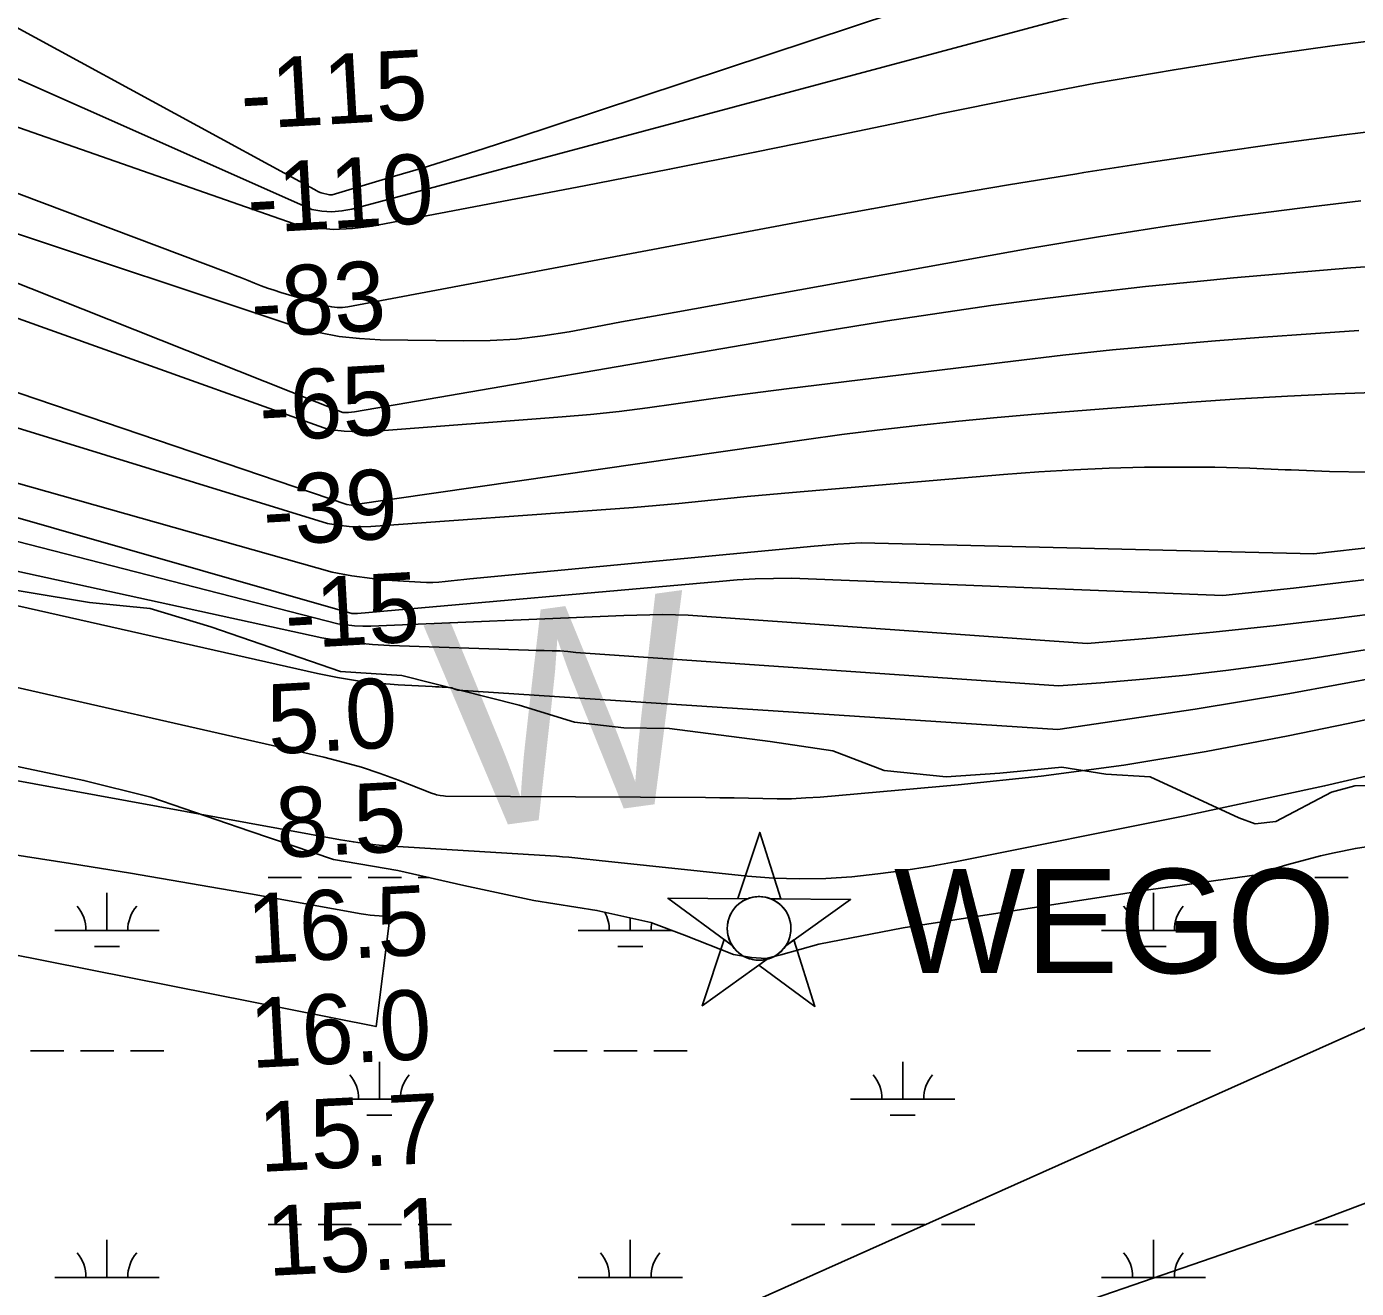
# Model space of a CAD drawing. Extents: x 3477039 to 3515015, y 546746 to 572297.
# Drawn here: x 3506208 to 3507483, y 556455 to 557666 of the extents above; entities that cross this region are included whole.
import ezdxf

# ---------------------------------------------------------------- set-up
doc = ezdxf.new("R2010")
doc.units = 0
for name, color, linetype in [('V-CHAN-NAID', 7, 'Continuous'), ('V-RIVR-EDGE', 7, 'Continuous'), ('V-RIVR-IDEN', 7, 'Continuous'), ('V-RIVR-RANG', 7, 'Continuous'), ('V-SITE-VEGE', 7, 'Continuous'), ('V-TOPO-DPTH', 7, 'Continuous'), ('V-TOPO-MAJR', 7, 'Continuous'), ('V-TOPO-MINR', 7, 'Continuous'), ('V-TOPO-WATR', 7, 'Continuous'), ('V-WETL-SWMP', 7, 'Continuous')]:
    doc.layers.add(name, color=color, linetype=linetype)

msp = doc.modelspace()

# ---------------------------------------------------------------- linework, layer by layer
at = {"layer": 'V-CHAN-NAID'}
for points in [[(3506899.6, 556829), (3506890, 556829.1), (3506911.2, 556892.5), (3506931.4, 556828.8), (3506921.8, 556828.8), (3506920.2, 556829.4), (3506918.1, 556830), (3506916.1, 556830.5), (3506914.1, 556830.8), (3506912.9, 556830.9), (3506911.3, 556831), (3506909.6, 556831), (3506908.3, 556830.9), (3506906.4, 556830.7), (3506905, 556830.5), (3506903.2, 556830.1), (3506901.7, 556829.7), (3506900.6, 556829.4)], [(3506899.6, 556829), (3506823.1, 556829.5), (3506884.7, 556784.1), (3506883.6, 556786), (3506882.8, 556787.7), (3506881.9, 556789.6), (3506881.3, 556791.7), (3506880.9, 556793), (3506880.5, 556794.6), (3506880.3, 556796.1), (3506880.1, 556797.7), (3506880, 556799.4), (3506880, 556801), (3506880.1, 556803.1), (3506880.3, 556804.7), (3506880.7, 556806.9), (3506881.1, 556808.8), (3506881.7, 556810.7), (3506882.4, 556812.4), (3506883.1, 556814), (3506883.9, 556815.5), (3506885, 556817.2), (3506886, 556818.7), (3506887, 556820), (3506888, 556821.1), (3506889.3, 556822.5), (3506890.4, 556823.4), (3506892.1, 556824.8), (3506893.3, 556825.7), (3506895, 556826.8), (3506896.7, 556827.7), (3506898.2, 556828.4)], [(3506921.8, 556828.8), (3506998.3, 556828.3), (3506936.1, 556783.8), (3506937, 556785.3), (3506938, 556787.1), (3506938.7, 556788.7), (3506939.4, 556790.6), (3506940, 556792.4), (3506940.4, 556794.1), (3506940.7, 556796.1), (3506940.9, 556797.7), (3506941, 556799.9), (3506941, 556801.9), (3506940.8, 556804.1), (3506940.6, 556805.9), (3506940.1, 556808.1), (3506939.4, 556810.3), (3506938.7, 556812.3), (3506938, 556813.7), (3506937, 556815.6), (3506936, 556817.3), (3506934.7, 556819), (3506933.5, 556820.6), (3506932.2, 556821.9), (3506930.6, 556823.5), (3506928.8, 556824.9), (3506927.2, 556826.1), (3506925.3, 556827.2), (3506923.8, 556828)], [(3506918.1, 556770.9), (3506855.9, 556726.3), (3506877, 556789.8), (3506884.7, 556784.1), (3506885.3, 556783.2), (3506886.7, 556781.3), (3506887.9, 556779.9), (3506889.4, 556778.4), (3506890.8, 556777.1), (3506892.2, 556776), (3506893.6, 556775), (3506895.3, 556774), (3506897, 556773.1), (3506898.8, 556772.2), (3506900.3, 556771.7), (3506901.9, 556771.2), (3506904.1, 556770.6), (3506905.7, 556770.3), (3506907.7, 556770.1), (3506909.2, 556769.9), (3506911.1, 556769.9), (3506912.8, 556770), (3506914.5, 556770.2), (3506916.4, 556770.5)], [(3506936.1, 556783.8), (3506943.9, 556789.4), (3506964.1, 556725.6), (3506910.3, 556765.3), (3506918.1, 556770.9), (3506919.7, 556771.3), (3506921.3, 556771.9), (3506923.5, 556772.8), (3506925.2, 556773.7), (3506927.1, 556774.8), (3506928.8, 556776), (3506930.4, 556777.3), (3506931.7, 556778.4), (3506933.1, 556779.9), (3506934.3, 556781.3), (3506935.4, 556782.7)]]:
    msp.add_lwpolyline(points, close=True, dxfattribs=at)
msp.add_circle((3506910.5, 556800.5), 30.5, dxfattribs=at)
at = {"layer": 'V-RIVR-EDGE'}
msp.add_lwpolyline([(3506150.2, 557132.5), (3506268.4, 557113), (3506326.6, 557107.4), (3506384.8, 557089.9), (3506508.9, 557046.9), (3506567.8, 557043.2), (3506680.5, 557014.7), (3506733.3, 556998.4), (3506780.7, 556992.8), (3506824.6, 556992.1), (3506921.2, 556979.9), (3506981.2, 556970.7), (3507030.4, 556952), (3507089.8, 556945.9), (3507141.4, 556949.3), (3507200.9, 556955.2), (3507242.9, 556948.5), (3507285.5, 556946), (3507370.7, 556906.7), (3507386.3, 556900.7), (3507406.1, 556903), (3507459.6, 556931.1), (3507481.8, 556937.1), (3507500.4, 556937.6)], dxfattribs=at)
at = {"layer": 'V-SITE-VEGE'}
msp.add_lwpolyline([(3507193.7, 556432.4), (3507438.7, 556516.7), (3507552.2, 556559.7)], dxfattribs=at)
at = {"layer": 'V-TOPO-DPTH'}
for points in [[(3505862.6, 557384.1), (3506496.5, 557189), (3506506.9, 557187.2), (3506517.2, 557186), (3506527.7, 557185.7), (3506538.2, 557186), (3506768.1, 557202.6), (3506789.9, 557204.2), (3506811.8, 557206.1), (3506833.6, 557208.1), (3506855.4, 557210.3), (3506877.1, 557212.5), (3506898.9, 557214.7), (3506920.8, 557216.7), (3506942.6, 557218.6), (3507145, 557235.8), (3507178.7, 557238.4), (3507212.4, 557240.5), (3507246.2, 557241.8), (3507280, 557242.8), (3507313.7, 557243), (3507347.5, 557242.8), (3507381.3, 557241.9), (3507415.1, 557240.5), (3507420.9, 557240.2), (3507457.6, 557238.8), (3507494.2, 557238.2)], [(3507494.2, 557238.2), (3507457.6, 557238.8), (3507420.9, 557240.2), (3507415.1, 557240.5), (3507381.3, 557241.9), (3507347.5, 557242.8), (3507313.7, 557243), (3507280, 557242.8), (3507246.2, 557241.8), (3507212.4, 557240.5), (3507178.7, 557238.4), (3507145, 557235.8), (3506942.6, 557218.6), (3506920.8, 557216.7), (3506898.9, 557214.7), (3506877.1, 557212.5), (3506855.4, 557210.3), (3506833.6, 557208.1), (3506811.8, 557206.1), (3506789.9, 557204.2), (3506768.1, 557202.6), (3506538.2, 557186), (3506527.7, 557185.7), (3506517.2, 557186), (3506506.9, 557187.2), (3506496.5, 557189), (3505862.6, 557384.1)], [(3506018.9, 557375.7), (3506515.2, 557207.1), (3506519.1, 557206.6), (3506520.1, 557206.8), (3506520.4, 557206.8), (3506520.8, 557206.9), (3506953.8, 557269.1), (3506990, 557274.1), (3507026.3, 557278.7), (3507062.6, 557282.8), (3507098.9, 557286.6), (3507135.3, 557290.1), (3507171.7, 557293.3), (3507208.1, 557296.3), (3507244.6, 557299.2), (3507325.3, 557305.2), (3507371.3, 557308.3), (3507417.3, 557311), (3507463.3, 557313.1), (3507509.4, 557314.9)], [(3507509.4, 557314.9), (3507463.3, 557313.1), (3507417.3, 557311), (3507371.3, 557308.3), (3507325.3, 557305.2), (3507244.6, 557299.2), (3507208.1, 557296.3), (3507171.7, 557293.3), (3507135.3, 557290.1), (3507098.9, 557286.6), (3507062.6, 557282.8), (3507026.3, 557278.7), (3506990, 557274.1), (3506953.8, 557269.1), (3506520.8, 557206.9), (3506520.4, 557206.8), (3506520.1, 557206.8), (3506519.1, 557206.6), (3506515.2, 557207.1), (3506018.9, 557375.7)], [(3507504.9, 557166.8), (3507442.7, 557159.7), (3507008.4, 557170.4), (3506985.9, 557169), (3506963.4, 557167.2), (3506633.1, 557135.7), (3506627.2, 557135.1), (3506621.2, 557134.5), (3506615.3, 557133.9), (3506609.4, 557133.2), (3506603.4, 557132.7), (3506597.5, 557132.4), (3506591.5, 557132.4), (3506585.6, 557132.6), (3506558.6, 557134.3), (3506539.3, 557136), (3506520, 557138.6), (3506501, 557142.2), (3505846, 557327.3)], [(3507504.9, 557166.8), (3507442.7, 557159.7), (3507008.4, 557170.4), (3506985.9, 557169), (3506963.4, 557167.2), (3506633.1, 557135.7), (3506627.2, 557135.1), (3506621.2, 557134.5), (3506615.3, 557133.9), (3506609.4, 557133.2), (3506603.4, 557132.7), (3506597.5, 557132.4), (3506591.5, 557132.4), (3506585.6, 557132.6), (3506558.6, 557134.3), (3506539.3, 557136), (3506520, 557138.6), (3506501, 557142.2), (3505846, 557327.3)], [(3505800.9, 557274), (3506506.6, 557092.8), (3506514.5, 557091.6), (3506522.4, 557090.7), (3506530.3, 557090.4), (3506538.2, 557090.5), (3506780.9, 557100.7), (3506793.3, 557101.1), (3506805.6, 557101.4), (3506817.9, 557101.5), (3506830.3, 557101.4), (3506842.6, 557100.8), (3507225.2, 557073.8), (3507285.7, 557079), (3507346, 557084.7), (3507406.3, 557091.1), (3507466.5, 557098), (3507526.7, 557105.8)], [(3505800.9, 557274), (3506506.6, 557092.8), (3506514.5, 557091.6), (3506522.4, 557090.7), (3506530.3, 557090.4), (3506538.2, 557090.5), (3506780.9, 557100.7), (3506793.3, 557101.1), (3506805.6, 557101.4), (3506817.9, 557101.5), (3506830.3, 557101.4), (3506842.6, 557100.8), (3507225.2, 557073.8), (3507285.7, 557079), (3507346, 557084.7), (3507406.3, 557091.1), (3507466.5, 557098), (3507526.7, 557105.8)], [(3507509.8, 557042.5), (3507419.4, 557025.8), (3507328.6, 557010.9), (3507196.9, 556991.4), (3506621.6, 557029), (3506618.7, 557030.1), (3506615.7, 557031.1), (3506612.6, 557031.6), (3506609.5, 557031.9), (3506606.4, 557032), (3506603.2, 557032.1), (3506600, 557032.3), (3506596.8, 557032.5), (3506564.2, 557034.2), (3506544.8, 557035.8), (3506525.4, 557038), (3506506.2, 557041.1), (3506487.1, 557044.9), (3505911.7, 557174.7)], [(3505911.7, 557174.7), (3506487.1, 557044.9), (3506506.2, 557041.1), (3506525.4, 557038), (3506544.8, 557035.8), (3506564.2, 557034.2), (3506596.8, 557032.5), (3506600, 557032.3), (3506603.2, 557032.1), (3506606.4, 557032), (3506609.5, 557031.9), (3506612.6, 557031.6), (3506615.7, 557031.1), (3506618.7, 557030.1), (3506621.6, 557029), (3507196.9, 556991.4), (3507328.6, 557010.9), (3507419.4, 557025.8), (3507509.8, 557042.5)], [(3507586.5, 556968.3), (3507452.9, 556937.1), (3507318.7, 556908.4), (3507098.7, 556864.4), (3507074, 556859.9), (3507049.2, 556855.9), (3507024.4, 556852.7), (3506999.4, 556850), (3506974.4, 556848.5), (3506949.4, 556847.9), (3506924.4, 556848.8), (3506899.4, 556850.7), (3506757, 556865.6), (3506751.2, 556866.2), (3506745.4, 556866.8), (3506739.5, 556867.4), (3506733.7, 556868.1), (3506727.9, 556868.7), (3506722, 556869.2), (3506716.2, 556869.7), (3506710.3, 556870.1), (3506558.7, 556879.4), (3506546.2, 556880.4), (3506533.8, 556881.7), (3506521.4, 556883.4), (3506509, 556885.5), (3506185.5, 556944.5)]]:
    msp.add_lwpolyline(points, dxfattribs=at)
at = {"layer": 'V-TOPO-MAJR'}
for points in [[(3506040.7, 557685.6), (3506481.5, 557490.2), (3506491.1, 557488.6), (3506500.7, 557487.9), (3506510.3, 557488.7), (3506519.9, 557490.5), (3507281.5, 557694.3), (3507413.7, 557727.7), (3507546.4, 557758.7)], [(3505853.5, 557509.3), (3506497.4, 557279.2), (3506512.4, 557277.3), (3506527.5, 557276.8), (3506542.6, 557277.3), (3506721.6, 557291.1), (3506748.9, 557293.5), (3506776.2, 557296.3), (3506803.4, 557299.7), (3506830.5, 557303.6), (3506857.6, 557307.6), (3506884.8, 557311.4), (3506912, 557315), (3506939.2, 557318.5), (3507154.3, 557344.7), (3507201.7, 557350.2), (3507249.3, 557355.3), (3507296.8, 557359.7), (3507344.5, 557363.8), (3507348.2, 557364.1), (3507394, 557367.6), (3507439.8, 557370.9), (3507485.6, 557374)]]:
    msp.add_lwpolyline(points, dxfattribs=at)
at = {"layer": 'V-TOPO-MINR'}
for points in [[(3505947.8, 557801.2), (3506484.2, 557509.2), (3506485.7, 557508.2), (3506488, 557507), (3506490.6, 557506.1), (3506498.5, 557504.2), (3506499.1, 557504), (3506501, 557504.2), (3506558.7, 557521.3), (3506588.2, 557530.1), (3506617.6, 557539.2), (3506646.9, 557548.5), (3506676.1, 557558.1), (3508095.3, 558027.7)], [(3506573.4, 556294.2), (3508654.5, 557224.7), (3508654.7, 557224.8), (3508654.9, 557224.9), (3508899.5, 557366.9), (3509020.5, 557440), (3509139.6, 557516), (3509255.9, 557596.2), (3509370.4, 557679.1), (3509769.9, 557979.7)], [(3505930, 557663.1), (3506464.6, 557476.3), (3506483.2, 557472.8), (3506501.9, 557471), (3506520.6, 557471.7), (3506539.4, 557474), (3506742.8, 557512.9), (3506824.7, 557528.7), (3506906.5, 557545), (3506988.2, 557561.7), (3507069.8, 557578.7), (3507083.7, 557581.7), (3507158.5, 557596.8), (3507233.3, 557611.1), (3507308.5, 557624.1), (3507383.7, 557636.1), (3507385.2, 557636.4), (3507460, 557647), (3507534.8, 557656.6)], [(3505979.6, 557588.3), (3506401.7, 557429.2), (3506407.9, 557426.8), (3506414.1, 557424.4), (3506420.3, 557421.9), (3506426.5, 557419.4), (3506432.8, 557417), (3506439, 557414.7), (3506445.4, 557412.6), (3506451.7, 557410.6), (3506495.7, 557397.8), (3506500.7, 557396.7), (3506505.7, 557396.1), (3506510.8, 557396.2), (3506515.9, 557396.8), (3506953.2, 557478.9), (3507018.6, 557490.8), (3507084, 557502.5), (3507149.6, 557513.6), (3507215.2, 557524.4), (3507221.9, 557525.4), (3507284.3, 557535.1), (3507346.7, 557544.5), (3507409.1, 557553.3), (3507471.6, 557561.8), (3507534.2, 557569.4)], [(3506012.2, 557493.7), (3506511.2, 557295.3), (3506516.7, 557295.4), (3506522.3, 557296.1), (3506935.3, 557367.1), (3506984.6, 557375.4), (3507033.8, 557383.3), (3507083.2, 557390.7), (3507132.6, 557397.9), (3507182.1, 557404.5), (3507231.6, 557410.6), (3507281.2, 557416.1), (3507330.8, 557421.1), (3507365.6, 557424.4), (3507421.8, 557429.4), (3507478, 557434), (3507534.3, 557437.8)], [(3506174.8, 557474.6), (3506469.2, 557376.9), (3506488.3, 557372.1), (3506507.7, 557368.3), (3506527.2, 557366.2), (3506546.9, 557365.1), (3506627, 557364), (3506652.5, 557364.4), (3506677.9, 557365.8), (3506703.2, 557368.8), (3506728.3, 557372.8), (3506753.5, 557377.5), (3506778.6, 557382.2), (3506803.7, 557386.8), (3506828.9, 557391.4), (3507171.2, 557452.9), (3507236.1, 557463.9), (3507301.2, 557474.2), (3507366.4, 557483.3), (3507431.7, 557491.6), (3507487.7, 557498.3)], [(3505862.6, 557384.1), (3506496.5, 557189), (3506506.9, 557187.2), (3506517.2, 557186), (3506527.7, 557185.7), (3506538.2, 557186), (3506768.1, 557202.6), (3506789.9, 557204.2), (3506811.8, 557206.1), (3506833.6, 557208.1), (3506855.4, 557210.3), (3506877.1, 557212.5), (3506898.9, 557214.7), (3506920.8, 557216.7), (3506942.6, 557218.6), (3507145, 557235.8), (3507178.7, 557238.4), (3507212.4, 557240.5), (3507246.2, 557241.8), (3507280, 557242.8), (3507313.7, 557243), (3507347.5, 557242.8), (3507381.3, 557241.9), (3507415.1, 557240.5), (3507420.9, 557240.2), (3507457.6, 557238.8), (3507494.2, 557238.2)], [(3506018.9, 557375.7), (3506515.2, 557207.1), (3506519.1, 557206.6), (3506520.1, 557206.8), (3506520.4, 557206.8), (3506520.8, 557206.9), (3506953.8, 557269.1), (3506990, 557274.1), (3507026.3, 557278.7), (3507062.6, 557282.8), (3507098.9, 557286.6), (3507135.3, 557290.1), (3507171.7, 557293.3), (3507208.1, 557296.3), (3507244.6, 557299.2), (3507325.3, 557305.2), (3507371.3, 557308.3), (3507417.3, 557311), (3507463.3, 557313.1), (3507509.4, 557314.9)], [(3505846, 557327.3), (3506501, 557142.2), (3506520, 557138.6), (3506539.3, 557136), (3506558.6, 557134.3), (3506585.6, 557132.6), (3506591.5, 557132.4), (3506597.5, 557132.4), (3506603.4, 557132.7), (3506609.4, 557133.2), (3506615.3, 557133.9), (3506621.2, 557134.5), (3506627.2, 557135.1), (3506633.1, 557135.7), (3506963.4, 557167.2), (3506985.9, 557169), (3507008.4, 557170.4), (3507442.7, 557159.7), (3507504.9, 557166.8)], [(3505875.5, 557287.1), (3506519.9, 557102.6), (3506521.6, 557102.4), (3506525.2, 557102.5), (3506872.2, 557133.4), (3506889.5, 557134.7), (3506906.8, 557135.7), (3506924.2, 557136.2), (3506941.5, 557136.4), (3507355.4, 557119.7), (3507423, 557126.8), (3507490.5, 557134.7)], [(3505800.9, 557274), (3506506.6, 557092.8), (3506514.5, 557091.6), (3506522.4, 557090.7), (3506530.3, 557090.4), (3506538.2, 557090.5), (3506780.9, 557100.7), (3506793.3, 557101.1), (3506805.6, 557101.4), (3506817.9, 557101.5), (3506830.3, 557101.4), (3506842.6, 557100.8), (3507225.2, 557073.8), (3507285.7, 557079), (3507346, 557084.7), (3507406.3, 557091.1), (3507466.5, 557098), (3507526.7, 557105.8)], [(3505847.3, 557219.9), (3506491, 557079.3), (3506507.1, 557076.5), (3506523.4, 557074.3), (3506539.7, 557072.8), (3506556, 557071.8), (3506689.2, 557067.4), (3506696.8, 557067.2), (3506704.4, 557067), (3506712, 557066.8), (3506719.6, 557066.6), (3506727.2, 557066), (3506734.6, 557065.1), (3507197.5, 557033.1), (3507238.4, 557036.2), (3507279.3, 557039.5), (3507320.1, 557043.5), (3507360.8, 557048.1), (3507401.4, 557053.6), (3507442, 557059.7), (3507527.5, 557073.6)], [(3506132.3, 557046.7), (3506493, 556964.6), (3506511.2, 556960), (3506529.2, 556955), (3506546.9, 556949.1), (3506564.5, 556942.7), (3506596.3, 556930.3), (3506599.5, 556929.2), (3506601.2, 556928.7), (3506604.5, 556928), (3506607.9, 556927.6), (3506609.6, 556927.5), (3506859.1, 556926), (3506872.9, 556925.9), (3506886.7, 556925.7), (3506900.4, 556925.4), (3506914.2, 556925), (3506927.9, 556924.8), (3506941.7, 556924.9), (3506955.4, 556925.6), (3506969.1, 556926.5), (3507101.3, 556938.2), (3507180.9, 556946.6), (3507260.3, 556957), (3507339.2, 556970.1), (3507417.8, 556985.1), (3507475.4, 556997.2), (3507582.6, 557020.1)], [(3506192.4, 556871.8), (3506250, 556862.8), (3506307.6, 556853.5), (3506365.1, 556843.7), (3506422.6, 556833.6), (3506528.9, 556814.6), (3506533.2, 556813.9), (3506537.4, 556813.3), (3506541.7, 556812.9), (3506546, 556812.5), (3506553.6, 556812), (3506554.5, 556811.9), (3506555.4, 556811.8), (3506556, 556811.4), (3506556.2, 556810.7), (3506543.2, 556706.3), (3505007.1, 557011.1)], [(3506185.5, 556944.5), (3506509, 556885.5), (3506521.4, 556883.4), (3506533.8, 556881.7), (3506546.2, 556880.4), (3506558.7, 556879.4), (3506710.3, 556870.1), (3506716.2, 556869.7), (3506722, 556869.2), (3506727.9, 556868.7), (3506733.7, 556868.1), (3506739.5, 556867.4), (3506745.4, 556866.8), (3506751.2, 556866.2), (3506757, 556865.6), (3506899.4, 556850.7), (3506924.4, 556848.8), (3506949.4, 556847.9), (3506974.4, 556848.5), (3506999.4, 556850), (3507024.4, 556852.7), (3507049.2, 556855.9), (3507074, 556859.9), (3507098.7, 556864.4), (3507318.7, 556908.4), (3507452.9, 556937.1), (3507586.5, 556968.3)]]:
    msp.add_lwpolyline(points, dxfattribs=at)
at = {"layer": 'V-TOPO-WATR'}
msp.add_lwpolyline([(3505911.7, 557174.7), (3506487.1, 557044.9), (3506506.2, 557041.1), (3506525.4, 557038), (3506544.8, 557035.8), (3506564.2, 557034.2), (3506596.8, 557032.5), (3506600, 557032.3), (3506603.2, 557032.1), (3506606.4, 557032), (3506609.5, 557031.9), (3506612.6, 557031.6), (3506615.7, 557031.1), (3506618.7, 557030.1), (3506621.6, 557029), (3507196.9, 556991.4), (3507328.6, 557010.9), (3507419.4, 557025.8), (3507509.8, 557042.5)], dxfattribs=at)
at = {"layer": 'V-WETL-SWMP'}
for p, q in [((3506439.6, 556849.2), (3506471.6, 556849.2)), ((3506487.6, 556849.2), (3506519.6, 556849.2)), ((3506535.6, 556849.2), (3506567.6, 556849.2)), ((3506583.6, 556849.2), (3506593.9, 556849.2)), ((3507443.4, 556849.2), (3507475.4, 556849.2)), ((3506285, 556798.5), (3506285, 556834.5)), ((3507288.8, 556798.5), (3507288.8, 556834.5)), ((3506786.9, 556798.5), (3506786.9, 556810.6)), ((3506235, 556798.5), (3506335, 556798.5)), ((3506736.9, 556798.5), (3506827.4, 556798.5)), ((3507238.8, 556798.5), (3507338.8, 556798.5)), ((3506273, 556783), (3506297, 556783)), ((3506774.9, 556783), (3506798.9, 556783)), ((3507276.8, 556783), (3507300.8, 556783)), ((3506211.6, 556683), (3506243.6, 556683)), ((3506259.6, 556683), (3506291.6, 556683)), ((3506307.6, 556683), (3506339.6, 556683)), ((3506713.5, 556683), (3506745.5, 556683)), ((3506761.5, 556683), (3506793.5, 556683)), ((3506809.5, 556683), (3506841.5, 556683)), ((3507215.4, 556683), (3507247.4, 556683)), ((3507263.4, 556683), (3507295.4, 556683)), ((3507311.4, 556683), (3507343.4, 556683)), ((3506546.4, 556636.6), (3506546.4, 556672.6)), ((3507048.3, 556636.6), (3507048.3, 556672.6)), ((3506496.4, 556636.6), (3506596.4, 556636.6)), ((3506998.3, 556636.6), (3507098.3, 556636.6)), ((3506534.4, 556621.2), (3506558.4, 556621.2)), ((3507036.3, 556621.2), (3507060.3, 556621.2)), ((3506439.6, 556516.5), (3506471.6, 556516.5)), ((3506487.6, 556516.5), (3506519.6, 556516.5)), ((3506535.6, 556516.5), (3506567.6, 556516.5)), ((3506583.6, 556516.5), (3506615.6, 556516.5)), ((3506941.5, 556516.5), (3506973.5, 556516.5)), ((3506989.5, 556516.5), (3507021.5, 556516.5)), ((3507037.5, 556516.5), (3507069.5, 556516.5)), ((3507085.5, 556516.5), (3507117.5, 556516.5)), ((3507443.4, 556516.5), (3507475.4, 556516.5)), ((3506285, 556465.8), (3506285, 556501.8)), ((3506786.9, 556465.8), (3506786.9, 556501.8)), ((3507288.8, 556465.8), (3507288.8, 556501.8)), ((3506235, 556465.8), (3506335, 556465.8)), ((3506736.9, 556465.8), (3506836.9, 556465.8)), ((3507238.8, 556465.8), (3507338.8, 556465.8))]:
    msp.add_line(p, q, dxfattribs=at)
msp.add_lwpolyline([(3506144.3, 556967.3), (3506262.9, 556942.5), (3506327.1, 556926.4), (3506422, 556893.7), (3506502.4, 556866.5), (3506564, 556855.9), (3506627.3, 556841.7), (3506694.3, 556827.4), (3506755, 556817.7), (3506806.5, 556806.2), (3506839.1, 556794.1), (3506886, 556775.5), (3506903.2, 556772.6), (3506916.8, 556771.5), (3506931.4, 556775), (3506967.8, 556785.5), (3507048.6, 556801), (3507283.9, 556837.5), (3507390.1, 556852.1), (3507391.5, 556852.8), (3507401.9, 556857.1), (3507416.7, 556861.6), (3507449, 556870), (3507462, 556872.9), (3507482.5, 556877.2), (3507519.4, 556883)], dxfattribs=at)
for centre, start, end in [((3506229.7, 556798.9), 359.2282, 40.7718), ((3506340.2, 556798.9), 139.2282, 180.7718), ((3507233.5, 556798.9), 359.2282, 40.7718), ((3507344, 556798.9), 139.2282, 180.7718), ((3506731.6, 556798.9), 359.2282, 28.9503), ((3506842.1, 556798.9), 168.6738, 180.7718), ((3506491.2, 556637.1), 359.2282, 40.7718), ((3506601.6, 556637.1), 139.2282, 180.7718), ((3506993.1, 556637.1), 359.2282, 40.7718), ((3507103.6, 556637.1), 139.2282, 180.7718), ((3506229.7, 556466.3), 359.2282, 40.7718), ((3506340.2, 556466.3), 139.2282, 180.7718), ((3506731.6, 556466.3), 359.2282, 40.7718), ((3506842.1, 556466.3), 139.2282, 180.7718), ((3507233.5, 556466.3), 359.2282, 40.7718), ((3507344, 556466.3), 139.2282, 180.7718)]:
    msp.add_arc(centre, 35.2, start, end, dxfattribs=at)

# ---------------------------------------------------------------- texts
at = {"layer": 'V-CHAN-NAID'}
msp.add_text('WEGO "141A" (142.3)', height=100, dxfattribs=at).set_placement((3507039.7, 556757.6))
at = {"layer": 'V-RIVR-IDEN'}
msp.add_text('W', height=200, rotation=7.8159, dxfattribs=at).set_placement((3506614.7, 556892.7))
at = {"layer": 'V-RIVR-RANG'}
for s, rotation, p in [('-115', 3.2638, (3506414.7, 557566.9)), ('-110', 3.2638, (3506421, 557467.1)), ('-83', 3.2638, (3506424.6, 557367.1)), ('-65', 3.2638, (3506432.6, 557267.4)), ('-39', 3.2638, (3506436.2, 557167.5)), ('-15', 3.2638, (3506457.2, 557068.5)), ('5.0', 3.2638, (3506440.6, 556967.4)), ('8.5', 2.9783, (3506448.7, 556868.1)), ('16.5', 2.9783, (3506421, 556766.5)), ('16.0', 2.9783, (3506423.5, 556666.5)), ('15.7', 2.9783, (3506431.9, 556566.8)), ('15.1', 2.9783, (3506439.7, 556467.1))]:
    msp.add_text(s, height=67, rotation=rotation, dxfattribs=at).set_placement(p)

doc.saveas('drawing.dxf')
